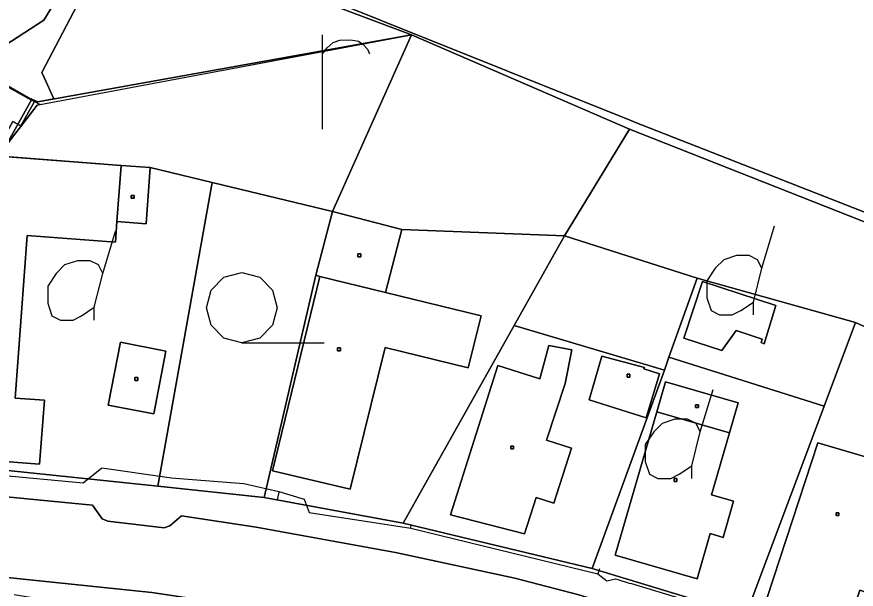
# Model space of a CAD drawing. Extents: x -645676 to -642474, y -1077513 to -1072613.
# Drawn here: x -644003.5 to -643914.2, y -1074621.3 to -1074560.5 of the extents above; entities that cross this region are included whole.
import ezdxf

# ---------------------------------------------------------------- set-up
doc = ezdxf.new("R2010")
doc.units = 0
for name, color, linetype in [('KN', 7, 'Continuous'), ('KULTURY_STAV', 7, 'Continuous'), ('KULTURY_ZNACKY', 7, 'Continuous'), ('Obvod_KP_', 7, 'Continuous'), ('OBVOD_PU', 7, 'Continuous'), ('PLYNOVOD', 7, 'Continuous')]:
    doc.layers.add(name, color=color, linetype=linetype)

# ---------------------------------------------------------------- blocks, each defined once
blk = doc.blocks.new('3$0400')
blk.add_lwpolyline([(0, 0), (-0.38, 0.1), (-0.65, 0.38), (-0.75, 0.75), (-0.65, 1.12), (-0.38, 1.4), (0, 1.5), (0.38, 1.4), (0.65, 1.12), (0.75, 0.75), (0.65, 0.38), (0.38, 0.1), (0, 0), (1.75, 0)])
blk = doc.blocks.new('$431')
blk.add_line((0.63, 0.99), (0.9, 1.89))
blk.add_lwpolyline([(0.45, 0), (0.45, 0.27), (0.63, 0.99), (0.54, 1.17), (0.36, 1.26), (0.09, 1.26), (-0.18, 1.17), (-0.36, 0.99), (-0.54, 0.72), (-0.54, 0.36), (-0.45, 0.09), (-0.27, 0), (0, 0), (0.18, 0.09), (0.45, 0.27)])
blk = doc.blocks.new('$479')
for points in [[(0, 0), (0, 1.27), (0, 2)], [(0, 1.6), (0.1, 1.73), (0.23, 1.84), (0.37, 1.89), (0.6, 1.9), (0.77, 1.87), (0.87, 1.8), (0.96, 1.7), (1, 1.6)]]:
    blk.add_lwpolyline(points)

msp = doc.modelspace()

# ---------------------------------------------------------------- linework, layer by layer
at = {"layer": 'KN'}
for points in [[(-643969.9, -1074581.23), (-643982.69, -1074578.14), (-643989.28, -1074576.55), (-643992.37, -1074576.32), (-644005.33, -1074575.34), (-644005.47, -1074575.32), (-644001.3, -1074569.94), (-644001, -1074569.87), (-643961.52, -1074562.44)], [(-643938.34, -1074572.47), (-643945.25, -1074583.81), (-643962.54, -1074583.15), (-643969.9, -1074581.23), (-643961.52, -1074562.44)], [(-644001.59, -1074569.55), (-644003.04, -1074572.13), (-644003.89, -1074571.65), (-644008.21, -1074579.36), (-644010.41, -1074577.59), (-644004.87, -1074567.72), (-644001.9, -1074569.38)], [(-644001, -1074569.87), (-644001.3, -1074569.94), (-644005.47, -1074575.32), (-644007.74, -1074579.7), (-644008.21, -1074579.36), (-644003.89, -1074571.65), (-644003.04, -1074572.13), (-644001.59, -1074569.55)], [(-643882.4, -1074594.55), (-643888.41, -1074604.77), (-643894.03, -1074602.22), (-643906.87, -1074596.39), (-643914.34, -1074593), (-643931.14, -1074588.31), (-643945.25, -1074583.81), (-643938.34, -1074572.47)], [(-643992.37, -1074576.32), (-643992.82, -1074582.3), (-643992.99, -1074584.49), (-644002.36, -1074583.78), (-644003.63, -1074601.04), (-644000.54, -1074601.27), (-644001.05, -1074608.05), (-644011.16, -1074607.29), (-644009.29, -1074582.56), (-644005.9, -1074582.82), (-644005.33, -1074575.34)], [(-643989.28, -1074576.55), (-643989.73, -1074582.53), (-643992.82, -1074582.3), (-643992.37, -1074576.32)], [(-643982.69, -1074578.14), (-643988.48, -1074610.4), (-644011.22, -1074608.04), (-644011.16, -1074607.29), (-644001.05, -1074608.05), (-644000.54, -1074601.27), (-644003.63, -1074601.04), (-644002.36, -1074583.78), (-643992.99, -1074584.49), (-643992.82, -1074582.3), (-643989.73, -1074582.53), (-643989.28, -1074576.55)], [(-643969.9, -1074581.23), (-643971.67, -1074588), (-643977.18, -1074611.61), (-643988.48, -1074610.4), (-643982.69, -1074578.14)], [(-643991, -1074579.81), (-643991.3, -1074579.81), (-643991.3, -1074579.51), (-643991, -1074579.51)], [(-643991, -1074579.81), (-643991, -1074579.51), (-643991.3, -1074579.51), (-643991.3, -1074579.81)], [(-643962.54, -1074583.15), (-643964.29, -1074589.81), (-643971.25, -1074588.11), (-643971.67, -1074588), (-643969.9, -1074581.23)], [(-643945.25, -1074583.81), (-643950.6, -1074593.34), (-643962.4, -1074614.32), (-643977.18, -1074611.61), (-643971.67, -1074588), (-643971.25, -1074588.11), (-643976.3, -1074608.77), (-643968.02, -1074610.72), (-643964.32, -1074595.67), (-643955.48, -1074597.84), (-643954.12, -1074592.29), (-643964.29, -1074589.81), (-643962.54, -1074583.15)], [(-643931.14, -1074588.31), (-643934.15, -1074596.71), (-643934.64, -1074598.08), (-643950.6, -1074593.34), (-643945.25, -1074583.81)], [(-643966.91, -1074586.03), (-643967.21, -1074586.03), (-643967.21, -1074585.73), (-643966.91, -1074585.73)], [(-643966.91, -1074586.03), (-643966.91, -1074585.73), (-643967.21, -1074585.73), (-643967.21, -1074586.03)], [(-643964.29, -1074589.81), (-643954.12, -1074592.29), (-643955.48, -1074597.84), (-643964.32, -1074595.67), (-643968.02, -1074610.72), (-643976.3, -1074608.77), (-643971.25, -1074588.11)], [(-643914.34, -1074593), (-643917.67, -1074601.89), (-643934.15, -1074596.71), (-643931.14, -1074588.31)], [(-643934.64, -1074598.08), (-643942.33, -1074619.15), (-643962.4, -1074614.32), (-643950.6, -1074593.34)], [(-643906.87, -1074596.39), (-643910.25, -1074603.83), (-643897.41, -1074609.66), (-643894.03, -1074602.22), (-643888.41, -1074604.77), (-643903.84, -1074630.99), (-643925.99, -1074624.09), (-643917.67, -1074601.89), (-643914.34, -1074593)], [(-643987.62, -1074596.05), (-643988.92, -1074602.72), (-643993.74, -1074601.78), (-643992.44, -1074595.11)], [(-643987.62, -1074596.05), (-643992.44, -1074595.11), (-643993.74, -1074601.78), (-643988.92, -1074602.72)], [(-643969.08, -1074596.01), (-643969.38, -1074596.01), (-643969.38, -1074595.71), (-643969.08, -1074595.71)], [(-643969.08, -1074596.01), (-643969.08, -1074595.71), (-643969.38, -1074595.71), (-643969.38, -1074596.01)], [(-643944.48, -1074595.93), (-643945.2, -1074599.48), (-643947.17, -1074605.5), (-643944.51, -1074606.36), (-643946.39, -1074612.19), (-643948.27, -1074611.6), (-643949.51, -1074615.48), (-643957.37, -1074613.43), (-643952.34, -1074597.59), (-643947.88, -1074598.99), (-643946.93, -1074595.47)], [(-643944.48, -1074595.93), (-643946.93, -1074595.47), (-643947.88, -1074598.99), (-643952.34, -1074597.59), (-643957.37, -1074613.43), (-643949.51, -1074615.48), (-643948.27, -1074611.6), (-643946.39, -1074612.19), (-643944.51, -1074606.36), (-643947.17, -1074605.5), (-643945.2, -1074599.48)], [(-643935.17, -1074598.48), (-643936.56, -1074603.15), (-643942.63, -1074601.23), (-643941.3, -1074596.6), (-643936.75, -1074597.78), (-643936.81, -1074597.95)], [(-643935.17, -1074598.48), (-643936.81, -1074597.95), (-643936.75, -1074597.78), (-643941.3, -1074596.6), (-643942.63, -1074601.23), (-643936.56, -1074603.15)], [(-643917.67, -1074601.89), (-643925.99, -1074624.09), (-643942.33, -1074619.15), (-643934.64, -1074598.08), (-643934.15, -1074596.71)], [(-643938.31, -1074598.81), (-643938.61, -1074598.81), (-643938.61, -1074598.51), (-643938.31, -1074598.51)], [(-643938.31, -1074598.81), (-643938.31, -1074598.51), (-643938.61, -1074598.51), (-643938.61, -1074598.81)], [(-643990.61, -1074599.17), (-643990.91, -1074599.17), (-643990.91, -1074598.87), (-643990.61, -1074598.87)], [(-643990.61, -1074599.17), (-643990.61, -1074598.87), (-643990.91, -1074598.87), (-643990.91, -1074599.17)], [(-643935.45, -1074602.5), (-643939.87, -1074617.74), (-643931.17, -1074620.25), (-643929.78, -1074615.44), (-643928.38, -1074615.85), (-643927.29, -1074612), (-643929.62, -1074611.33), (-643927.71, -1074604.75), (-643926.78, -1074601.56), (-643934.52, -1074599.31)], [(-643927.71, -1074604.75), (-643935.45, -1074602.5), (-643934.52, -1074599.31), (-643926.78, -1074601.56)], [(-643931.03, -1074602.05), (-643931.33, -1074602.05), (-643931.33, -1074601.75), (-643931.03, -1074601.75)], [(-643931.03, -1074602.05), (-643931.03, -1074601.75), (-643931.33, -1074601.75), (-643931.33, -1074602.05)], [(-643927.71, -1074604.75), (-643929.62, -1074611.33), (-643927.29, -1074612), (-643928.38, -1074615.85), (-643929.78, -1074615.44), (-643931.17, -1074620.25), (-643939.87, -1074617.74), (-643935.45, -1074602.5)], [(-643909.66, -1074608.33), (-643912.34, -1074616.64), (-643909.6, -1074617.51), (-643911.15, -1074622.35), (-643913.88, -1074621.46), (-643915.06, -1074625.07), (-643923.72, -1074622.23), (-643918.34, -1074605.81)], [(-643909.66, -1074608.33), (-643918.34, -1074605.81), (-643923.72, -1074622.23), (-643915.06, -1074625.07), (-643913.88, -1074621.46), (-643911.15, -1074622.35), (-643909.6, -1074617.51), (-643912.34, -1074616.64)], [(-643950.66, -1074606.44), (-643950.96, -1074606.44), (-643950.96, -1074606.14), (-643950.66, -1074606.14)], [(-643950.66, -1074606.44), (-643950.66, -1074606.14), (-643950.96, -1074606.14), (-643950.96, -1074606.44)], [(-643933.31, -1074609.9), (-643933.61, -1074609.9), (-643933.61, -1074609.6), (-643933.31, -1074609.6)], [(-643933.31, -1074609.9), (-643933.31, -1074609.6), (-643933.61, -1074609.6), (-643933.61, -1074609.9)], [(-643916.09, -1074613.52), (-643916.39, -1074613.52), (-643916.39, -1074613.22), (-643916.09, -1074613.22)], [(-643916.09, -1074613.52), (-643916.09, -1074613.22), (-643916.39, -1074613.22), (-643916.39, -1074613.52)]]:
    msp.add_lwpolyline(points, close=True, dxfattribs=at)
for points in [[(-643907.6, -1074634), (-643917.56, -1074630.39), (-643918.93, -1074631.43), (-643919.23, -1074631.47), (-643922.24, -1074630.43), (-643923.08, -1074628.51), (-643935.73, -1074624.39), (-643943.73, -1074621.94), (-643950.52, -1074620.18), (-643963.2, -1074617.46), (-643978.01, -1074614.74), (-643985.97, -1074613.54), (-643987.2, -1074614.63), (-643987.81, -1074614.84), (-643993.8, -1074614.11), (-643994.39, -1074613.86), (-643995.42, -1074612.43), (-644038.25, -1074608.27)], [(-644038.25, -1074608.27), (-643995.42, -1074612.43), (-643994.39, -1074613.86), (-643993.8, -1074614.11), (-643987.81, -1074614.84), (-643987.2, -1074614.63), (-643985.97, -1074613.54), (-643978.01, -1074614.74), (-643963.2, -1074617.46), (-643950.52, -1074620.18), (-643943.73, -1074621.94), (-643935.73, -1074624.39), (-643923.08, -1074628.51), (-643922.24, -1074630.43), (-643919.23, -1074631.47), (-643918.93, -1074631.43), (-643917.56, -1074630.39), (-643907.6, -1074634), (-643887.23, -1074641.74), (-643842.76, -1074658.03), (-643825, -1074663.82), (-643789.06, -1074672.02), (-643731.19, -1074682.69), (-643700.57, -1074688.77)], [(-644011.22, -1074608.04), (-643988.48, -1074610.4), (-643977.18, -1074611.61), (-643962.4, -1074614.32), (-643942.33, -1074619.15), (-643925.99, -1074624.09), (-643903.84, -1074630.99)], [(-644009.98, -1074619.52), (-643989.11, -1074621.69), (-643976.14, -1074623.66), (-643963.36, -1074626.12), (-643951.64, -1074628.64), (-643944.98, -1074630.44), (-643938.26, -1074632.5), (-643923.99, -1074637.18), (-643908.93, -1074642.58), (-643909.63, -1074645.74), (-643918.62, -1074642.65), (-643939.92, -1074635.33), (-643947.14, -1074633.7), (-643954.87, -1074631.64), (-643964.24, -1074629.04), (-643984.71, -1074625.11), (-643985.9, -1074624.88), (-644003.76, -1074621.94)], [(-643698.85, -1074696.96), (-643747.5, -1074687.71), (-643812.53, -1074675.28), (-643836.99, -1074668.7), (-643908.93, -1074642.58), (-643923.99, -1074637.18), (-643938.26, -1074632.5), (-643944.98, -1074630.44), (-643951.64, -1074628.64), (-643963.36, -1074626.12), (-643976.14, -1074623.66), (-643989.11, -1074621.69), (-644009.98, -1074619.52)]]:
    msp.add_lwpolyline(points, dxfattribs=at)
at = {"layer": 'KULTURY_STAV'}
for points in [[(-643789.19, -1074437.74), (-643825.46, -1074497.99), (-643857.05, -1074552.75), (-643881.82, -1074593.62), (-643881.86, -1074593.61), (-643937.87, -1074571.68), (-643938.02, -1074571.62), (-643991.28, -1074550.26), (-643993.56, -1074549.35), (-644000.58, -1074560.9), (-644006.08, -1074564.45), (-644013.86, -1074565.91), (-644023.19, -1074563.17), (-644054.15, -1074539.26), (-644078.99, -1074518.84), (-644081.77, -1074516.65), (-644081.24, -1074510.26), (-644085.96, -1074507.81), (-644114.23, -1074493.13), (-644106.39, -1074497.2), (-644113.28, -1074491.76), (-644126.83, -1074482.96), (-644165.01, -1074461.76)], [(-644006.08, -1074564.45), (-644000.58, -1074560.9), (-643993.56, -1074549.35)], [(-643991.28, -1074550.26), (-643938.02, -1074571.62), (-643937.87, -1074571.68), (-643881.86, -1074593.61), (-643881.82, -1074593.62), (-643857.05, -1074552.75)], [(-643992.59, -1074550.76), (-644000.8, -1074566.47), (-644000.57, -1074566.98), (-643999.53, -1074569.26), (-644001.24, -1074569.57), (-644001.86, -1074569.3), (-644002.11, -1074569.19), (-644005.45, -1074567.3)], [(-643992.59, -1074550.76), (-643991.73, -1074551.08), (-643961.52, -1074562.44), (-644001.24, -1074569.57), (-643999.53, -1074569.26), (-644000.57, -1074566.98), (-644000.8, -1074566.47), (-643992.59, -1074550.76)], [(-643858.78, -1074559.58), (-643855.73, -1074568.89), (-643850.97, -1074576.1), (-643850.82, -1074577.66), (-643865.95, -1074569.86), (-643880.74, -1074595.51), (-643882.4, -1074594.55), (-643938.34, -1074572.47), (-643961.52, -1074562.44), (-643991.73, -1074551.08)], [(-644032.46, -1074560.59), (-644030.98, -1074561.72), (-644037.15, -1074570.21), (-644033.56, -1074572.92), (-644031.92, -1074576.27), (-644030.46, -1074583.43), (-644019.29, -1074589.38), (-644019.22, -1074589.26), (-644017.47, -1074590.23), (-644010.98, -1074577.15), (-644005.45, -1074567.3), (-644002.11, -1074569.19), (-644001.86, -1074569.3), (-644005.24, -1074575.34), (-644007.7, -1074579.73), (-644009.1, -1074582.23), (-644014.51, -1074591.9), (-644017.63, -1074597.48), (-644022.86, -1074606.82), (-644042.93, -1074606.54), (-644070.01, -1074603.74), (-644069.83, -1074602.34), (-644049.14, -1074583.18), (-644032.46, -1074560.59)], [(-643961.52, -1074562.44), (-643938.34, -1074572.47), (-643945.25, -1074583.81), (-643962.54, -1074583.15), (-643969.9, -1074581.23), (-643982.69, -1074578.14), (-643989.28, -1074576.55), (-643992.37, -1074576.32), (-644004.7, -1074575.38), (-644005.09, -1074582.59), (-644008.57, -1074582.28), (-644009.1, -1074582.23), (-644007.7, -1074579.73), (-644005.24, -1074575.34), (-644001.86, -1074569.3), (-644001.24, -1074569.57), (-643961.52, -1074562.44)], [(-643938.34, -1074572.47), (-643882.4, -1074594.55), (-643888.41, -1074604.77), (-643894.03, -1074602.22), (-643906.87, -1074596.39), (-643914.34, -1074593), (-643917.67, -1074601.89), (-643934.15, -1074596.71), (-643934.64, -1074598.08), (-643950.6, -1074593.34), (-643945.25, -1074583.81), (-643938.34, -1074572.47)], [(-644004.7, -1074575.38), (-643992.37, -1074576.32), (-643989.28, -1074576.55), (-643982.69, -1074578.14), (-643988.48, -1074610.4), (-644011.22, -1074608.04), (-644011.16, -1074607.29), (-644008.57, -1074582.28), (-644005.09, -1074582.59), (-644004.7, -1074575.38)], [(-643982.69, -1074578.14), (-643969.9, -1074581.23), (-643971.67, -1074588), (-643977.18, -1074611.61), (-643988.48, -1074610.4), (-643982.69, -1074578.14)], [(-643969.9, -1074581.23), (-643962.54, -1074583.15), (-643945.25, -1074583.81), (-643950.6, -1074593.34), (-643934.64, -1074598.08), (-643934.15, -1074596.71), (-643917.67, -1074601.89), (-643914.34, -1074593), (-643906.87, -1074596.39), (-643894.03, -1074602.22), (-643888.41, -1074604.77), (-643903.84, -1074630.99), (-643925.99, -1074624.09), (-643942.33, -1074619.15), (-643962.4, -1074614.32), (-643977.18, -1074611.61), (-643971.67, -1074588), (-643969.9, -1074581.23)], [(-643930.6, -1074588.67), (-643932.58, -1074594.69), (-643928.52, -1074595.99), (-643927.02, -1074593.85), (-643924.26, -1074594.8), (-643924.36, -1074595.13), (-643924.05, -1074595.27), (-643922.78, -1074591.2), (-643930.6, -1074588.67)], [(-643930.6, -1074588.67), (-643922.78, -1074591.2), (-643924.05, -1074595.27), (-643924.36, -1074595.13), (-643924.26, -1074594.8), (-643927.02, -1074593.85), (-643928.52, -1074595.99), (-643932.58, -1074594.69), (-643930.6, -1074588.67)], [(-644011.22, -1074608.04), (-643988.48, -1074610.4), (-643977.18, -1074611.61), (-643962.4, -1074614.32), (-643942.33, -1074619.15), (-643925.99, -1074624.09), (-643903.84, -1074630.99), (-643888.41, -1074604.77), (-643882.4, -1074594.55), (-643880.74, -1074595.51), (-643901.59, -1074631.68), (-643886.28, -1074638.05), (-643872.37, -1074642.75), (-643862.9, -1074645.95), (-643846.21, -1074651.59), (-643842.45, -1074652.79), (-643824.63, -1074658.5)]]:
    msp.add_lwpolyline(points, dxfattribs=at)
at = {"layer": 'Obvod_KP_'}
msp.add_lwpolyline([(-644004.87, -1074567.72), (-644001.9, -1074569.38), (-644001.59, -1074569.55), (-644001, -1074569.87), (-643961.52, -1074562.44), (-643938.34, -1074572.47), (-643882.4, -1074594.55), (-643880.62, -1074595.31), (-643865.95, -1074569.86), (-643850.82, -1074577.66), (-643886.28, -1074638.05), (-643846.21, -1074651.59), (-643813.07, -1074662.2), (-643799.68, -1074665.05), (-643759.21, -1074673.5), (-643745.86, -1074676.14), (-643730.15, -1074676.99), (-643712.93, -1074647.72)], dxfattribs=at)
at = {"layer": 'OBVOD_PU'}
msp.add_lwpolyline([(-644004.87, -1074567.72), (-644001.9, -1074569.38), (-644001.59, -1074569.55), (-644001, -1074569.87), (-643961.52, -1074562.44), (-643938.34, -1074572.47), (-643882.4, -1074594.55), (-643880.62, -1074595.31), (-643865.95, -1074569.86), (-643850.82, -1074577.66), (-643886.28, -1074638.05), (-643846.21, -1074651.59), (-643813.07, -1074662.2), (-643799.68, -1074665.05), (-643759.21, -1074673.5), (-643745.86, -1074676.14), (-643730.15, -1074676.99), (-643712.93, -1074647.72)], dxfattribs=at)
at = {"layer": 'PLYNOVOD'}
for p, q in [((-643996.41, -1074610.05), (-643994.42, -1074608.47)), ((-643994.42, -1074608.47), (-643987.04, -1074609.53)), ((-644011.56, -1074608.65), (-643996.41, -1074610.05)), ((-643987.04, -1074609.53), (-643985.7, -1074609.61)), ((-643985.7, -1074609.61), (-643979.32, -1074610.1)), ((-643979.32, -1074610.1), (-643975.61, -1074610.98)), ((-643975.62, -1074611.03), (-643975.76, -1074611.72)), ((-643975.61, -1074610.98), (-643975.62, -1074611.03)), ((-643975.61, -1074610.98), (-643972.94, -1074611.77)), ((-643975.76, -1074611.72), (-643975.78, -1074611.8)), ((-643972.94, -1074611.77), (-643972.38, -1074613.2)), ((-643972.38, -1074613.2), (-643961.6, -1074614.85)), ((-643961.6, -1074614.85), (-643961.55, -1074614.52)), ((-643961.55, -1074614.51), (-643961.55, -1074614.48)), ((-643961.55, -1074614.52), (-643961.55, -1074614.51)), ((-643961.6, -1074614.85), (-643941.72, -1074619.71)), ((-643941.54, -1074619.19), (-643941.56, -1074619.24)), ((-643941.57, -1074619.27), (-643941.72, -1074619.71)), ((-643941.72, -1074619.71), (-643940.77, -1074620.44)), ((-643941.56, -1074619.24), (-643941.57, -1074619.27)), ((-643940.77, -1074620.44), (-643939.85, -1074620.24)), ((-643939.85, -1074620.24), (-643939.58, -1074620.32)), ((-643939.58, -1074620.32), (-643938.37, -1074620.69)), ((-643938.37, -1074620.69), (-643938.14, -1074620.75)), ((-643938.14, -1074620.75), (-643928.86, -1074623.54))]:
    msp.add_line(p, q, dxfattribs=at)

# ---------------------------------------------------------------- block references
at = {"layer": 'KULTURY_ZNACKY', "xscale": 5, "yscale": 5}
for name, p in [('$479', (-643970.99, -1074572.47)), ('$431', (-643997.48, -1074592.75)), ('$431', (-643927.43, -1074592.2)), ('3$0400', (-643979.55, -1074595.19)), ('$431', (-643933.97, -1074609.58))]:
    msp.add_blockref(name, p, dxfattribs=at)

doc.saveas('drawing.dxf')
